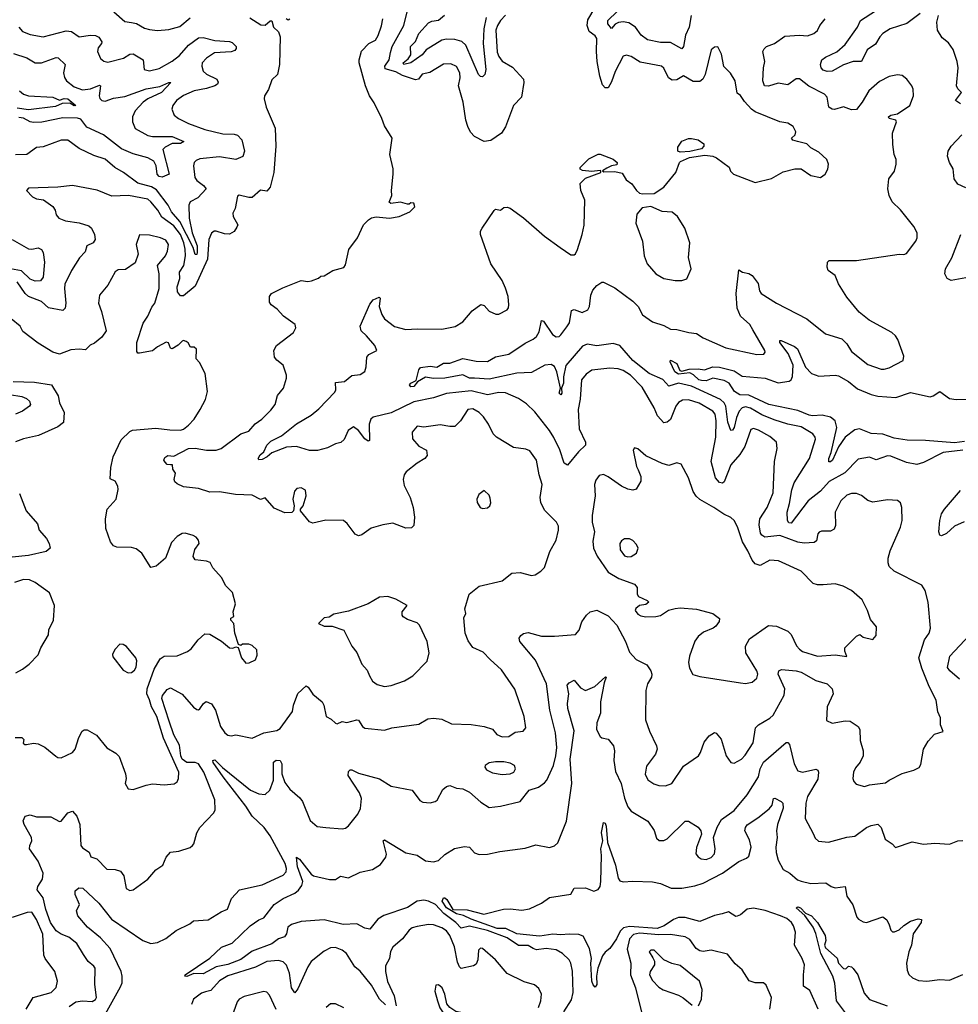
# Model space of a CAD drawing. Extents: x 1493970 to 1595317, y 729910 to 844791.
# Tile 308 of 338: x 1584031 to 1589778, y 801934 to 807960. Entities that reach past the tile are written whole.
import ezdxf

# ---------------------------------------------------------------- set-up
doc = ezdxf.new("R2010")
doc.units = 0

msp = doc.modelspace()

# ---------------------------------------------------------------- linework, layer by layer
at = {"layer": '0CON10XD'}
for points in [[(1584607.3, 808007.3), (1584675, 807949.4), (1584716.2, 807943.8), (1584747.2, 807937.2), (1584795, 807908.8), (1584825, 807900.4), (1584875, 807893.6), (1584945, 807899.6), (1585011.2, 807918.8), (1585075, 807971.2)], [(1587313.2, 803455), (1587319.4, 803505), (1587312.3, 803595), (1587276.7, 803735), (1587256.5, 803895), (1587189.1, 804039.1), (1587093.1, 804155), (1587090, 804175), (1587099.5, 804190.5), (1587115, 804203.8), (1587145, 804209.2), (1587225, 804187.8), (1587305, 804186.9), (1587435, 804198), (1587457, 804223), (1587473.8, 804275), (1587502, 804315), (1587524.2, 804335.8), (1587565, 804345.8), (1587635, 804310.5), (1587688.2, 804255), (1587740.4, 804155), (1587765, 804088.8), (1587805, 804043.1), (1587870.9, 804010.9), (1587896, 803975), (1587902.5, 803955), (1587898.6, 803935), (1587875.5, 803895), (1587865.5, 803855), (1587862.5, 803675), (1587886.9, 803605), (1587930, 803515), (1587933.3, 803495), (1587924.3, 803465), (1587868.1, 803391.9), (1587861.7, 803341.7), (1587876.8, 803306.8), (1587913.5, 803283.5), (1587945, 803272.1), (1587985, 803271.2), (1588024.1, 803285.9), (1588095, 803390.6), (1588186.7, 803455), (1588199.5, 803475), (1588221.1, 803538.9), (1588253, 803577), (1588285, 803596.7), (1588295, 803593.3), (1588325.7, 803555.7), (1588356.9, 803455), (1588384.5, 803414.5), (1588405, 803410), (1588450.8, 803435), (1588472.1, 803457.9), (1588521.5, 803535), (1588536.9, 803625), (1588555.4, 803644.6), (1588625, 803685.5), (1588645, 803703.6), (1588711.2, 803825), (1588716.4, 803865), (1588674.5, 803955), (1588680, 803975), (1588695, 803982.9), (1588785, 803975.5), (1588815, 803967.3), (1588905, 803915.5), (1588975.4, 803895.4), (1589006, 803865), (1589011.4, 803835), (1588975.7, 803755), (1588971.2, 803671.2), (1589005, 803653.8), (1589085, 803669.4), (1589115, 803666.9), (1589164, 803635), (1589175.6, 803615), (1589177.4, 803547.4), (1589194.4, 803485), (1589195.6, 803455), (1589176.9, 803415), (1589148.9, 803381.1), (1589137.1, 803355), (1589132, 803315), (1589137.3, 803297.3), (1589151.7, 803281.7), (1589204.1, 803265.9), (1589233.3, 803276.7), (1589331.7, 803288.3), (1589355, 803306.2), (1589435, 803346.2), (1589505, 803366.2), (1589537.7, 803382.3), (1589548.6, 803401.4), (1589565.8, 803495), (1589592.5, 803545), (1589632.7, 803587.3), (1589686.2, 803603.8), (1589669.4, 803645), (1589668.1, 803688.1), (1589653.2, 803723.2), (1589642.5, 803795), (1589598.8, 803878.8), (1589555, 803991.2), (1589537.1, 804055), (1589570.5, 804165), (1589599.2, 804205), (1589608.6, 804235), (1589593.3, 804395), (1589575.5, 804465.5), (1589555, 804500), (1589384.5, 804584.5), (1589355, 804613.8), (1589347.5, 804635), (1589348.6, 804665), (1589360.7, 804709.3), (1589424.2, 804855), (1589433.9, 804893.9), (1589433.1, 804975), (1589423.2, 805003.2), (1589405, 805018), (1589345, 805020.6), (1589255, 805007.5), (1589225, 805016.5), (1589185, 805047.3), (1589155, 805060), (1589125, 805060), (1589095, 805050.4), (1589058.2, 805015), (1589025, 804946.7), (1589025.6, 804865), (1589017.5, 804842.5), (1588995, 804830), (1588940.3, 804829.7), (1588925.7, 804824.3), (1588917.1, 804812.9), (1588909.6, 804770.4), (1588895, 804759.5), (1588835, 804756.9), (1588795, 804762.4), (1588685, 804804), (1588592.8, 804792.8), (1588575, 804804.4), (1588567.5, 804817.5), (1588558.7, 804868.7), (1588563.1, 804905), (1588608.4, 804975), (1588644, 805065), (1588653.3, 805255), (1588668.1, 805335), (1588664.2, 805375), (1588625, 805409.5), (1588555, 805447.1), (1588525, 805458.9), (1588507.5, 805452.5), (1588471.9, 805348.1), (1588440.4, 805299.6), (1588385.2, 805234.8), (1588345, 805131.9), (1588335, 805122.5), (1588315, 805127.1), (1588291.9, 805155), (1588263.8, 805255), (1588293.5, 805405), (1588294.8, 805505), (1588288.8, 805545), (1588274.8, 805564.8), (1588192, 805612), (1588126.9, 805633.1), (1588089.2, 805630.8), (1588065, 805617.8), (1588049.2, 805595), (1588016.3, 805513.6), (1587995, 805496.5), (1587975, 805493.5), (1587935.3, 805535.3), (1587915.2, 805585.2), (1587841.9, 805711.9), (1587771.5, 805785), (1587725, 805813.1), (1587695, 805822.8), (1587645, 805827.3), (1587535, 805815.6), (1587499.5, 805790.5), (1587471.2, 805755), (1587463.4, 805636.6), (1587449.5, 805575), (1587456.4, 805456.4), (1587495.7, 805375), (1587495.8, 805355), (1587452.5, 805315), (1587385, 805233.3), (1587365, 805246.7), (1587338.3, 805328.3), (1587301.9, 805401.9), (1587275.3, 805445.3), (1587185, 805559.4), (1587135, 805609.4), (1587085, 805642.2), (1587005.3, 805675.3), (1586965, 805677.3), (1586895, 805664.8), (1586795, 805689), (1586645, 805671.8), (1586565, 805646.3), (1586445, 805621.8), (1586305, 805553.5), (1586195, 805527.8), (1586180.6, 805515), (1586170.9, 805485), (1586172.5, 805385), (1586165, 805381.2), (1586145, 805394.2), (1586105.3, 805445.3), (1586075, 805467.5), (1586042.9, 805445), (1586018.7, 805391.3), (1585997, 805373), (1585965, 805364.3), (1585915, 805339.2), (1585855, 805324.3), (1585805, 805324), (1585725, 805348.6), (1585665, 805344.5), (1585575, 805309.7), (1585546.8, 805285), (1585515, 805268.1), (1585495.5, 805265.5), (1585492, 805275), (1585503.3, 805296.7), (1585525.5, 805314.5), (1585544, 805356), (1585569.8, 805380.2), (1585635, 805413), (1585725, 805486.2), (1585815, 805538.8), (1585862, 805578), (1585960.7, 805679.3), (1585966.2, 805695), (1585965, 805739.2), (1586020, 805745), (1586065, 805782.5), (1586115, 805788.6), (1586143.4, 805806.6), (1586152.2, 805835), (1586155.6, 805894.4), (1586169.4, 805910.6), (1586218.8, 805935), (1586205.7, 805965), (1586154.3, 806025), (1586121.1, 806055), (1586116, 806084), (1586175, 806219.2), (1586195, 806245.6), (1586232.5, 806262.5), (1586238.8, 806255), (1586232.5, 806205), (1586249.1, 806155), (1586265, 806129.4), (1586325, 806081.8), (1586395, 806063.1), (1586465, 806068.8), (1586615, 806065.4), (1586698.3, 806081.7), (1586745, 806111.4), (1586801.3, 806178.7), (1586855, 806216.7), (1586875, 806210), (1586906.4, 806176.4), (1586947, 806157), (1586965, 806156.7), (1587015, 806183.3), (1587023.9, 806196.1), (1587026, 806215), (1587021.4, 806265), (1587005, 806316.7), (1586985, 806363.8), (1586916.7, 806466.7), (1586853.3, 806645), (1586852.9, 806665), (1586862, 806685), (1586937, 806793), (1586945, 806800), (1586975, 806793.8), (1586995, 806810), (1587015, 806813.3), (1587035, 806806), (1587116.4, 806746.4), (1587244, 806635), (1587341.2, 806565), (1587405, 806521.2), (1587425, 806520), (1587435, 806527.5), (1587445.7, 806554.3), (1587475.6, 806645), (1587487.4, 806702.6), (1587490.6, 806855), (1587467.5, 806915), (1587463, 806957), (1587495, 806990), (1587590, 807025), (1587590, 807035), (1587585, 807036.2), (1587535, 807031.2), (1587477, 807037), (1587462.5, 807045), (1587462.5, 807055), (1587515, 807107.5), (1587573, 807137), (1587585, 807137.5), (1587665, 807106.2), (1587690, 807085), (1587687.5, 807072.5), (1587653.6, 807066.4), (1587625, 807051.2), (1587600, 807035), (1587608.3, 807028.3), (1587675, 807031.4), (1587720.3, 807020.3), (1587745, 806980), (1587778.8, 806955), (1587806.7, 806915), (1587825, 806898.8), (1587845, 806893.8), (1587915, 806896.2), (1587975, 806934), (1588047.5, 807025), (1588070, 807085), (1588077.9, 807092.1), (1588132.7, 807117.3), (1588225, 807131.1), (1588275, 807125.6), (1588296.7, 807115), (1588375, 807057.5), (1588383.9, 807033.9), (1588402.5, 807015), (1588533.6, 806963.6), (1588635, 806988.8), (1588705, 807028.8), (1588776.4, 807046.4), (1588816.4, 807046.4), (1588875, 807006.7), (1588935, 806993.3), (1588963.3, 807015), (1588978.8, 807045), (1588984, 807075), (1588972, 807105), (1588925, 807148.8), (1588875.9, 807175.9), (1588851.2, 807201.2), (1588793.5, 807213.5), (1588765, 807222.5), (1588757.5, 807235), (1588778.1, 807255), (1588784.1, 807274.1), (1588766.4, 807306.4), (1588735, 807325.7), (1588685, 807334.3), (1588535, 807396.9), (1588512.7, 807412.7), (1588469.5, 807459.5), (1588445, 807496.2), (1588425, 807511.2), (1588412.5, 807585), (1588383, 807633), (1588342.6, 807672.6), (1588328.3, 807748.3), (1588305, 807793.3), (1588285, 807792), (1588264, 807775), (1588227.9, 807625), (1588214.4, 807595), (1588195, 807581.2), (1588155, 807581.5), (1588095, 807615.5), (1588055, 807591.5), (1588025, 807590.4), (1588003.5, 807605), (1587975, 807664), (1587961.2, 807675), (1587830.9, 807700.9), (1587775, 807734.2), (1587746.1, 807743.9), (1587725, 807736.2), (1587676.4, 807643.6), (1587655, 807578.8), (1587635, 807543.3), (1587615, 807543.3), (1587600.5, 807560.5), (1587583.4, 807615), (1587567.5, 807705), (1587562.5, 807765), (1587565.4, 807845), (1587555, 807862.2), (1587518.2, 807888.2), (1587505.8, 807925), (1587510.4, 807959.6), (1587554.4, 808035)], [(1587005, 807986.8), (1586975, 807955.4), (1586956.4, 807925), (1586947.4, 807895), (1586955, 807762), (1586965, 807734.4), (1586985, 807705.6), (1587049.4, 807669.4), (1587116.2, 807595), (1587118.8, 807575), (1587103.3, 807485), (1587055, 807434.2), (1587005, 807303.3), (1586982, 807265), (1586915, 807220.6), (1586875, 807215.4), (1586815.3, 807245.3), (1586792.2, 807272.2), (1586775.3, 807305.3), (1586763.6, 807345), (1586747.3, 807455), (1586716.9, 807555), (1586728.5, 807605), (1586725.3, 807635.3), (1586705, 807672.5), (1586670.3, 807690.3), (1586625, 807687.3), (1586543.3, 807636.7), (1586495, 807626.5), (1586473.3, 807596.7), (1586455, 807591.7), (1586375, 807618), (1586335, 807641.2), (1586269.4, 807659.4), (1586266, 807675), (1586293.1, 807715), (1586300.5, 807759.5), (1586311.6, 807795), (1586383.7, 807925), (1586408.5, 808025)], [(1588142.7, 807985), (1588129.3, 807915), (1588107.1, 807865), (1588094.4, 807795), (1588085, 807781.4), (1588015, 807819.7), (1587955, 807819.7), (1587875, 807837.1), (1587837.1, 807865), (1587800.7, 807915), (1587761.7, 807941.7), (1587725, 807947), (1587696.7, 807943.3), (1587677.2, 807932.8), (1587655, 807907.1), (1587632.4, 807935), (1587632.3, 807955), (1587689, 808011)], [(1589545, 807998.5), (1589462.9, 807937.1), (1589361.5, 807905), (1589315.9, 807875), (1589297.2, 807855), (1589270.6, 807809.4), (1589220.3, 807775), (1589185, 807703.1), (1589135, 807703.9), (1589075, 807683.4), (1589005, 807645.6), (1588975, 807642.9), (1588951.4, 807651.4), (1588938.5, 807665), (1588933.8, 807685), (1588943.1, 807715), (1588965, 807731.1), (1589035, 807763.6), (1589085, 807807.8), (1589160.8, 807915), (1589179.2, 807955), (1589270.8, 808015)], [(1585440.9, 807970.9), (1585507.7, 807927.7), (1585535, 807926.2), (1585565, 807953.8), (1585575, 807952.5), (1585585.8, 807915), (1585615, 807886.7), (1585625.8, 807855), (1585622, 807685), (1585610.5, 807625), (1585575, 807591.2), (1585555, 807533.3), (1585530, 807495), (1585527.5, 807475), (1585540, 807425), (1585595, 807296.7), (1585598.9, 807185), (1585587.4, 807025), (1585565, 806935.6), (1585545, 806910.8), (1585505, 806916), (1585455, 806872.5), (1585435, 806871.2), (1585375.7, 806885.7), (1585365, 806879.2), (1585350, 806805), (1585335.7, 806775), (1585338, 806755), (1585366.7, 806705), (1585360.7, 806689.3), (1585345, 806663.3), (1585315, 806647.5), (1585285, 806648.8), (1585235, 806666), (1585222.5, 806665), (1585205, 806652.5), (1585189.5, 806615), (1585181.7, 806495), (1585105, 806329.6), (1585035, 806270.8), (1585015, 806270.8), (1584997.8, 806295), (1584995.5, 806325), (1585011.1, 806375), (1585010.3, 806415), (1585035.5, 806455), (1585045.7, 806515), (1585044.9, 806555), (1585035.9, 806595), (1585015.8, 806645.8), (1584975, 806699.3), (1584902.3, 806752.3), (1584876.6, 806795), (1584835, 806846), (1584815, 806860.6), (1584697, 806883), (1584595, 806880.5), (1584505, 806916.2), (1584355, 806945.6), (1584264.1, 806935.9), (1584085, 806928.8), (1584073.3, 806915), (1584108.8, 806875), (1584133.2, 806863.2), (1584176.9, 806856.9), (1584235, 806816), (1584249.2, 806795), (1584254, 806765), (1584271.2, 806745), (1584311.4, 806728.6), (1584395, 806717.5), (1584455, 806698), (1584470, 806685), (1584490, 806645), (1584494, 806615), (1584481.2, 806595), (1584442.5, 806575), (1584431.4, 806538.6), (1584397.7, 806502.3), (1584348.1, 806425), (1584308, 806342), (1584305.3, 806315), (1584314.6, 806225.4), (1584310, 806195), (1584295, 806181.1), (1584207.3, 806197.3), (1584165, 806236.2), (1584085, 806266.5), (1584065, 806284.6), (1584015.9, 806355.9)], [(1584954.1, 805235.9), (1584935, 805238), (1584921.7, 805251.7), (1584914.2, 805265), (1584919.1, 805280.9), (1584938.3, 805291.7), (1584975, 805289.5), (1585065, 805335.7), (1585105, 805337.5), (1585175, 805324.6), (1585235, 805326.2), (1585265, 805335.6), (1585385, 805426.2), (1585435, 805442.5), (1585472.8, 805487.2), (1585513.8, 805515), (1585569.7, 805570.3), (1585595.8, 805605), (1585609.7, 805660.3), (1585645.6, 805704.4), (1585664, 805765), (1585664.2, 805785), (1585644, 805845), (1585605.6, 805875.6), (1585592, 805895), (1585587.5, 805935), (1585603.1, 805966.9), (1585707.5, 806045), (1585722.5, 806075), (1585717.5, 806095), (1585645.5, 806145.5), (1585608, 806188), (1585570, 806215), (1585561.2, 806231.2), (1585561.4, 806265), (1585573.3, 806285), (1585641.4, 806318.6), (1585753.9, 806363.9), (1585795, 806358), (1585817.3, 806362.7), (1585861.7, 806378.3), (1585875, 806390), (1585895, 806392.5), (1585947.5, 806425), (1586015, 806443.8), (1586025, 806460), (1586046.4, 806553.6), (1586098.8, 806625), (1586136.7, 806705), (1586166, 806735), (1586185, 806748.1), (1586214, 806754), (1586295, 806746.2), (1586355, 806756.2), (1586420, 806785), (1586450, 806815), (1586445, 806837.5), (1586425, 806840), (1586415, 806830), (1586405, 806830), (1586362.7, 806842.7), (1586304.2, 806834.2), (1586293.6, 806843.6), (1586310, 806885), (1586307.1, 806915), (1586317.5, 807015), (1586317.3, 807047.3), (1586297.5, 807135), (1586312.5, 807235), (1586265, 807310), (1586249.2, 807355), (1586201.1, 807451.1), (1586173.7, 807493.7), (1586147.9, 807555), (1586108.8, 807695), (1586109.1, 807715), (1586123.6, 807766.4), (1586168.8, 807815), (1586209.2, 807835), (1586226, 807864), (1586247, 807923), (1586254.5, 807965)], [(1585685, 807962.5), (1585675, 807957.5), (1585662.5, 807965)], [(1586886.5, 807973.5), (1586873.8, 807905), (1586869, 807815), (1586884.6, 807655), (1586879.1, 807625), (1586865, 807610.6), (1586851.8, 807611.8), (1586840.4, 807625), (1586763.6, 807805), (1586737.5, 807827.5), (1586695, 807839.2), (1586645, 807841.4), (1586615, 807834.7), (1586520, 807775), (1586495.2, 807744.8), (1586425, 807696), (1586383.6, 807685), (1586379.1, 807695), (1586409, 807721), (1586425, 807745.7), (1586424.3, 807795.7), (1586453.7, 807826.3), (1586475.6, 807875), (1586535, 807940), (1586555, 807950.9), (1586595, 807956.8), (1586631.8, 807988.2)], [(1589805, 805325.2), (1589685, 805311.1), (1589565, 805250.4), (1589525, 805237.5), (1589460.8, 805250.8), (1589365, 805289.5), (1589345, 805290), (1589275.5, 805265.5), (1589235, 805282.5), (1589165, 805270), (1589083.2, 805186.8), (1588986.4, 805133.6), (1588935, 805074.6), (1588859.2, 805015), (1588755, 804878.9), (1588741, 804881), (1588731.6, 804895), (1588730.3, 804945), (1588745, 804998), (1588758.3, 805081.7), (1588772.7, 805125), (1588867.8, 805275), (1588902.8, 805392.8), (1588901.8, 805405), (1588886.4, 805425), (1588815, 805467.7), (1588735, 805484.8), (1588651.3, 805511.3), (1588575, 805541.6), (1588505, 805582.8), (1588475, 805590.7), (1588455, 805584.7), (1588437, 805563), (1588419.8, 805525), (1588405, 805464.2), (1588395, 805448), (1588385, 805446), (1588367.5, 805497.5), (1588354.8, 805595), (1588345.4, 805615.3), (1588322.9, 805635), (1588145, 805717.7), (1588065, 805734.4), (1588005, 805717.3), (1587968.5, 805758.5), (1587885, 805793.8), (1587785, 805874.2), (1587705.3, 805965), (1587665, 805979), (1587565, 805964.5), (1587505, 805973.8), (1587477.9, 805962.1), (1587375.9, 805844.1), (1587360.6, 805775), (1587360, 805735), (1587347.5, 805705), (1587350.7, 805675), (1587345, 805663.8), (1587334.4, 805675), (1587342.5, 805705), (1587319, 805805), (1587305, 805837.7), (1587285, 805850.5), (1587245.7, 805845), (1587165, 805801.2), (1587075, 805796.9), (1586905, 805760), (1586816.4, 805766.4), (1586785, 805765.4), (1586745, 805787.2), (1586635, 805766.8), (1586564.2, 805764.2), (1586515, 805771.5), (1586466.5, 805743.5), (1586445, 805715.8), (1586425, 805712.5), (1586417.1, 805725), (1586425, 805736.2), (1586458, 805752), (1586474, 805816), (1586485, 805831.4), (1586545, 805839.1), (1586585, 805832.9), (1586625, 805857.5), (1586665, 805857.3), (1586745, 805886.1), (1586825, 805869.6), (1586895, 805867.3), (1586945, 805895.6), (1587025, 805913.5), (1587125, 805979.2), (1587175, 806004), (1587195, 806022), (1587210.9, 806049.1), (1587225, 806118.8), (1587237.5, 806115), (1587294.1, 806034.1), (1587315, 806019.5), (1587335, 806021.5), (1587345, 806030.5), (1587380.6, 806079.4), (1587396.6, 806105), (1587410, 806180), (1587425, 806185.7), (1587475, 806168.8), (1587510, 806185), (1587519.2, 806205), (1587527.8, 806275), (1587540, 806305), (1587565, 806333.5), (1587595, 806353.8), (1587605, 806354), (1587675, 806319.2), (1587785, 806237.1), (1587816.9, 806205), (1587845, 806154.4), (1587905, 806110.8), (1587975, 806088.9), (1588015, 806066.7), (1588055, 806064.5), (1588127.5, 806045), (1588175, 806039.6), (1588215, 806012.9), (1588355, 805951.5), (1588545, 805911.1), (1588587.3, 805912.7), (1588595.6, 805924.4), (1588592.9, 805935), (1588520.9, 806060.9), (1588500.8, 806095), (1588445.2, 806145.2), (1588423.1, 806195), (1588417.6, 806285), (1588435, 806430), (1588457.5, 806415), (1588495, 806405.7), (1588515, 806394.2), (1588551.9, 806345), (1588561.1, 806301.1), (1588571.2, 806285), (1588663.8, 806225), (1588849.7, 806129.7), (1588965, 806037.1), (1589065, 806006.2), (1589095.8, 805975.8), (1589125, 805928.8), (1589225, 805850), (1589305, 805822), (1589325, 805822), (1589355, 805828.8), (1589440, 805875), (1589445, 805900), (1589407.5, 806002.5), (1589393.3, 806025), (1589370, 806045), (1589231.2, 806121.2), (1589170.2, 806170.2), (1589095, 806262), (1589045, 806343.3), (1589024.3, 806394.3), (1588981.2, 806425), (1588974, 806445), (1588977.5, 806475), (1588987, 806487), (1589155, 806486.2), (1589415, 806524), (1589445, 806522), (1589460, 806530), (1589518.8, 806605), (1589526.2, 806625), (1589526.2, 806655), (1589506.2, 806695), (1589425, 806796), (1589373.3, 806845), (1589353.8, 806885), (1589346.2, 806925), (1589353.3, 806985), (1589387.7, 807032.3), (1589398, 807075), (1589397.5, 807105), (1589385.7, 807135), (1589376.2, 807196.2), (1589375.5, 807264.5), (1589399.2, 807335), (1589395, 807345.6), (1589354.7, 807354.7), (1589351.5, 807365), (1589365, 807376.2), (1589405, 807384.1), (1589481.9, 807435), (1589503.1, 807495), (1589501.4, 807535), (1589494.4, 807554.4), (1589462, 807595), (1589435, 807618), (1589405, 807622.5), (1589355, 807612.9), (1589295, 807581.4), (1589230.6, 807525), (1589190, 807455), (1589155, 807410.8), (1589125, 807408.6), (1589075, 807426.2), (1589019.7, 807409.7), (1589005, 807411.4), (1588984.6, 807424.6), (1588974.7, 807485), (1588959.2, 807505), (1588863.2, 807553.2), (1588805, 807598.1), (1588785, 807598.6), (1588735, 807561.8), (1588675, 807572), (1588615, 807554.1), (1588592, 807555), (1588582, 807585), (1588585.3, 807665), (1588594, 807705), (1588581.2, 807765), (1588588.4, 807781.6), (1588604.3, 807795), (1588652.5, 807815), (1588715, 807860), (1588805, 807865.7), (1588855, 807861.9), (1588893.8, 807875), (1588916.2, 807893.8), (1588930, 807925), (1588962.5, 807965)], [(1589792, 807445), (1589760.8, 807465), (1589796.7, 807515), (1589775, 807536.2), (1589767.1, 807555), (1589776.4, 807665), (1589771.8, 807705), (1589747, 807777), (1589718.1, 807818.1), (1589678.5, 807848.5), (1589651.4, 807895), (1589645.6, 807945), (1589657.5, 807985)], [(1584025.5, 807915), (1584048.3, 807888.3), (1584095, 807869.3), (1584175, 807855.9), (1584315, 807892.6), (1584347.8, 807887.7), (1584395, 807854.6), (1584465, 807865.4), (1584495, 807862.9), (1584515, 807852.5), (1584534.4, 807825), (1584533.1, 807815), (1584512.4, 807787.6), (1584507.8, 807765), (1584525, 807722), (1584546.7, 807706.7), (1584570.7, 807700.7), (1584666.3, 807723.6), (1584705, 807748.1), (1584725, 807750.6), (1584787.1, 807715), (1584794.3, 807655), (1584825, 807646.7), (1584885, 807660.4), (1584965, 807706.2), (1585009.9, 807740.1), (1585065, 807804.1), (1585125, 807848.9), (1585155, 807850), (1585225, 807832.9), (1585315, 807827.5), (1585331.4, 807821.4), (1585356, 807795), (1585357.3, 807782.7), (1585348.8, 807771.2), (1585325.7, 807764.3), (1585223.2, 807756.8), (1585174.7, 807725), (1585148.9, 807695), (1585146, 807675), (1585155.4, 807645), (1585175, 807627.5), (1585238.6, 807595), (1585246.8, 807576.8), (1585241.4, 807565), (1585225.8, 807554.2), (1585175, 807538.4), (1585100, 807525), (1585035, 807496.7), (1584991.4, 807465), (1584969.4, 807435), (1584962.7, 807412.7), (1584978, 807375), (1585004, 807355), (1585065, 807325.5), (1585165, 807288.8), (1585275, 807261.1), (1585345, 807258.5), (1585365, 807252.5), (1585390.5, 807225), (1585406.7, 807155), (1585396.4, 807123.6), (1585355, 807104.7), (1585255, 807119.7), (1585135, 807107.5), (1585111.1, 807098.9), (1585098.6, 807085), (1585094.4, 807065), (1585103.1, 806995), (1585115.5, 806975), (1585156.7, 806945), (1585173.1, 806925), (1585121, 806869), (1585075, 806844.4), (1585065.9, 806824.1), (1585069, 806745), (1585087.8, 806655), (1585117.4, 806575), (1585118.6, 806535), (1585115, 806522.7), (1585105, 806522.9), (1585093.2, 806565), (1585010.9, 806725), (1584961.2, 806785), (1584941.2, 806825), (1584869.6, 806919.6), (1584837.4, 806937.4), (1584755, 806960.4), (1584666.2, 807025), (1584613.1, 807055), (1584555, 807105.4), (1584485, 807128.2), (1584395, 807172.5), (1584325, 807223.3), (1584285, 807223.3), (1584175, 807181.9), (1584135, 807177.5), (1584075, 807134.6), (1584006.3, 807133.7)], [(1583993, 807753), (1584075.8, 807725.7), (1584125, 807696.9), (1584165, 807695.5), (1584255, 807727.7), (1584266.6, 807726.6), (1584310, 807685), (1584298.5, 807635), (1584305.3, 807605.3), (1584318.1, 807585), (1584365, 807549.6), (1584415, 807530.6), (1584465, 807536.6), (1584519.4, 807559.4), (1584525.6, 807555), (1584517.5, 807495), (1584522, 807478), (1584535, 807464.6), (1584555, 807462.2), (1584605, 807479.4), (1584675, 807488.9), (1584805, 807536.5), (1584888.8, 807551.2), (1584943.8, 807575), (1584957.5, 807575), (1584900.4, 807515), (1584815, 807475.6), (1584787.1, 807455), (1584738.5, 807401.5), (1584721.5, 807365), (1584722.9, 807335), (1584739.1, 807295), (1584815, 807250.6), (1584845, 807244.3), (1584965, 807244.2), (1585036.2, 807215), (1585015, 807202.9), (1584965, 807202.7), (1584921, 807179), (1584908.5, 807165), (1584945.4, 807014.6), (1584904.4, 806995.6), (1584885, 807000.9), (1584873.7, 807015), (1584867.8, 807065), (1584853.4, 807093.4), (1584815, 807114.2), (1584725, 807139.1), (1584655, 807169.7), (1584545.3, 807255.3), (1584443, 807303), (1584405, 807350.4), (1584385, 807358.2), (1584295, 807359.8), (1584166.3, 807333.7), (1584115, 807331.4), (1584095, 807335.7), (1584055, 807357.3), (1584025, 807361.7)], [(1584030, 807525), (1584055, 807503.8), (1584085.4, 807494.6), (1584233.3, 807485), (1584275, 807467.8), (1584302.8, 807477.2), (1584325, 807475.5), (1584375.7, 807435), (1584365, 807433.8), (1584338.2, 807448.2), (1584292.2, 807447.8), (1584251.3, 807428.7), (1584085, 807407.9), (1584015, 807418.9)], [(1588075, 807150), (1588061.2, 807155), (1588061.2, 807178.8), (1588085, 807216.7), (1588125, 807233.3), (1588145, 807233.8), (1588185, 807223.8), (1588220.7, 807200.7), (1588220, 807185), (1588205, 807170), (1588135, 807154.3), (1588075, 807150)], [(1589825, 806930), (1589775, 806953.3), (1589753.3, 806985), (1589746.4, 807046.4), (1589723.8, 807085), (1589711.2, 807125), (1589716.7, 807155), (1589733.3, 807185), (1589800, 807255)], [(1588085, 806364), (1588116, 806374), (1588143.3, 806435), (1588126, 806505), (1588134.2, 806595), (1588104.3, 806685), (1588058.8, 806755), (1588025, 806781.2), (1587965, 806786.7), (1587895, 806816.2), (1587841.7, 806808.3), (1587810, 806770), (1587803.8, 806715), (1587844, 806605), (1587854, 806515), (1587872.5, 806465), (1587925.5, 806405.5), (1587975, 806375.8), (1588044.2, 806364.2), (1588085, 806364)], [(1583985.8, 806615), (1584085, 806557.5), (1584105, 806555.5), (1584143.4, 806563.4), (1584165, 806554), (1584174.6, 806534.6), (1584183.2, 806475), (1584175.4, 806384.6), (1584158.6, 806361.4), (1584125, 806359.1), (1584095, 806371.6), (1584042.6, 806422.6), (1583838.7, 806458.7)], [(1584003, 803567), (1584045, 803567.5), (1584057.5, 803555), (1584053, 803533), (1584063, 803523), (1584073, 803523), (1584115, 803532.5), (1584145, 803527.5), (1584185, 803507.5), (1584251.7, 803451.7), (1584265, 803444), (1584285, 803442.9), (1584355.5, 803474.5), (1584370, 803495), (1584393.4, 803566.6), (1584414, 803605), (1584425, 803613.3), (1584445, 803613.3), (1584502, 803582), (1584565, 803502.5), (1584620, 803470), (1584640.9, 803450.9), (1584680, 803345), (1584683.8, 803315), (1584676.2, 803285), (1584695, 803252.5), (1584725, 803247.5), (1584805, 803275.8), (1584845, 803282.9), (1584915, 803276.7), (1584976.4, 803283.6), (1584994.6, 803295.4), (1585004.5, 803315), (1585004.7, 803355), (1584912.4, 803562.4), (1584870.6, 803695), (1584837.4, 803755), (1584826.4, 803796.4), (1584810.4, 803835), (1584811.7, 803865), (1584855, 803985.5), (1584891.5, 804048.5), (1584915, 804064.6), (1584995, 804066.8), (1585057.9, 804092.1), (1585080.1, 804109.9), (1585123.8, 804165), (1585165, 804201.2), (1585195, 804200), (1585266.1, 804156.1), (1585315, 804116), (1585336.1, 804113.9), (1585355, 804122.5), (1585368.3, 804118.3), (1585390, 804055), (1585415, 804022.5), (1585437, 804023), (1585475, 804042.5), (1585485, 804070), (1585482.5, 804102.5), (1585455, 804130), (1585435, 804137.5), (1585395, 804137.5), (1585385, 804130), (1585370, 804135), (1585348.8, 804205), (1585342.5, 804265), (1585323.3, 804285), (1585323.9, 804296.1), (1585341.7, 804308.3), (1585338.8, 804335), (1585352.5, 804385), (1585333.3, 804455), (1585294.2, 804494.2), (1585266.2, 804545), (1585214.2, 804604.2), (1585197, 804637), (1585175, 804646.9), (1585105, 804653.8), (1585094.3, 804675), (1585103.3, 804716.7), (1585130.6, 804755), (1585125.7, 804775), (1585112.1, 804792.1), (1585092.8, 804802.8), (1585045, 804818), (1585025, 804816.2), (1584995, 804796.2), (1584960.2, 804759.8), (1584923.3, 804665), (1584867.5, 804615), (1584835, 804606.7), (1584780, 804695), (1584745, 804722), (1584715, 804730), (1584625, 804731.2), (1584605, 804740), (1584587.5, 804765), (1584558.8, 804845), (1584557.1, 804905), (1584566.8, 804963.2), (1584622, 805025), (1584633.8, 805085), (1584631.2, 805105), (1584616.7, 805135), (1584585, 805150), (1584588.3, 805218.3), (1584604.5, 805285.5), (1584652.3, 805387.7), (1584705, 805440), (1584721.4, 805448.6), (1584865, 805460.9), (1584950.9, 805449.1), (1585015, 805448.5), (1585035, 805454.5), (1585065, 805478), (1585098.9, 805515), (1585136.9, 805575), (1585168.1, 805635), (1585180.8, 805685), (1585167.1, 805795), (1585132.3, 805862.3), (1585111.2, 805885), (1585113.3, 805943.3), (1585100, 805955), (1585076.4, 805956.4), (1585061.7, 805981.7), (1585049.7, 805989.7), (1585035, 805995.7), (1585025, 805992), (1585002.2, 805967.8), (1584965, 805946.2), (1584955, 805950), (1584942.5, 805982.5), (1584927.1, 805987.1), (1584875, 805958.1), (1584845, 805933.5), (1584765, 805919.2), (1584755, 805920), (1584748.8, 805928.8), (1584748.5, 805985), (1584786.6, 806103.4), (1584816.2, 806145), (1584839.5, 806200.5), (1584857.9, 806225), (1584884.4, 806315), (1584885.4, 806405.4), (1584875.8, 806455), (1584924.2, 806515), (1584936.9, 806543.1), (1584941.5, 806585), (1584925, 806610), (1584893.8, 806625), (1584825, 806641.1), (1584765, 806642.5), (1584744, 806585), (1584755.6, 806525), (1584738.9, 806471.1), (1584678.1, 806431.9), (1584635, 806428.2), (1584615, 806417.1), (1584570, 806335), (1584520.6, 806275), (1584514.3, 806225), (1584532.5, 806175), (1584561.4, 806055), (1584535, 806017.5), (1584489.7, 805980.3), (1584461.7, 805968.3), (1584435, 805940), (1584395, 805944.3), (1584345, 805940), (1584275, 805912.9), (1584234.5, 805924.5), (1584145, 805979.2), (1584051.1, 806051.1), (1584034.3, 806085), (1583979.6, 806129.6)], [(1589825, 806379.6), (1589734.6, 806364.6), (1589708.8, 806375), (1589695.8, 806405), (1589699.4, 806435), (1589738.1, 806501.9), (1589793.9, 806645)], [(1589815, 805377.9), (1589755, 805369.8), (1589576.1, 805383.9), (1589465.7, 805385.7), (1589385, 805399.4), (1589315, 805422.6), (1589245, 805427.8), (1589173.4, 805456.6), (1589145, 805450), (1589085.3, 805405), (1589044.7, 805345), (1589006.7, 805265), (1588995, 805254.5), (1588984.5, 805254.5), (1588984.7, 805275), (1588999.5, 805310.5), (1589034.6, 805465), (1589025, 805504), (1588995, 805527.5), (1588945, 805540), (1588885, 805535.6), (1588865, 805540), (1588795, 805568.2), (1588618.8, 805605), (1588495, 805661), (1588440.5, 805665), (1588407.1, 805685), (1588375.7, 805735), (1588345, 805751.9), (1588275.6, 805765.6), (1588235, 805750), (1588205, 805751.2), (1588190, 805755), (1588157.2, 805787.2), (1588135, 805798.5), (1588065, 805790.7), (1588042.8, 805805), (1588013.3, 805865), (1588015, 805875.8), (1588054.3, 805855), (1588073.8, 805813.8), (1588085, 805809.4), (1588129.1, 805820.9), (1588185, 805823.1), (1588223.6, 805816.4), (1588275, 805834.4), (1588315, 805833.6), (1588405, 805810.4), (1588455, 805778.2), (1588595, 805765.8), (1588675, 805738.2), (1588742.3, 805747.7), (1588755, 805755.8), (1588763.4, 805776.6), (1588766.3, 805845), (1588736.8, 805916.8), (1588684.4, 805985), (1588684.2, 805995.8), (1588693, 805997), (1588775, 805959.2), (1588793.5, 805945), (1588842.7, 805832.7), (1588880, 805795), (1588925, 805779.2), (1589025, 805784.1), (1589045, 805779.7), (1589105.6, 805745.6), (1589159.9, 805699.9), (1589245, 805665.3), (1589285, 805656.5)], [(1583992, 805745), (1584121.5, 805741.5), (1584225.7, 805725.7), (1584267.7, 805657.7), (1584274, 805615), (1584304.2, 805555), (1584298.8, 805495), (1584265, 805468.6), (1584145.6, 805414.4), (1584055, 805395.5), (1584005, 805377.1)], [(1583815, 805690), (1584045, 805652.8), (1584072.5, 805642.5), (1584092.2, 805625), (1584096.9, 805605), (1584090.6, 805595), (1584048.9, 805565), (1584005, 805546.6)], [(1589285, 805656.5), (1589395, 805647.8), (1589485, 805678.5), (1589605, 805652.5), (1589625, 805658.1), (1589665, 805684.2), (1589725, 805641.5), (1589765, 805635.6), (1589835, 805637.8)], [(1584335, 801919.6), (1584375, 801948.7), (1584415, 801955.4), (1584475, 801951.5), (1584495, 801962.9), (1584501.4, 801975), (1584491.4, 802055), (1584492.5, 802155), (1584485, 802168), (1584450, 802195), (1584421.7, 802238.3), (1584381.1, 802305), (1584331.1, 802345), (1584285, 802362.8), (1584255, 802382.9), (1584220.6, 802435), (1584191, 802515), (1584174.7, 802585), (1584138.5, 802635), (1584142.7, 802655), (1584170.5, 802699.5), (1584175, 802736.2), (1584145, 802809.2), (1584092, 802885), (1584092.5, 802905), (1584105.6, 802935), (1584104.4, 802955), (1584058.9, 803035), (1584052.4, 803057.6), (1584065.6, 803085), (1584095, 803092.9), (1584135, 803080.7), (1584221.6, 803081.6), (1584275, 803052.5), (1584285, 803054.2), (1584325, 803106.2), (1584355, 803116.7), (1584382, 803085), (1584399.4, 803035), (1584405.7, 802905), (1584415, 802890.8), (1584456.7, 802865), (1584467, 802837), (1584504.1, 802824.1), (1584565, 802760.8), (1584615, 802758.8), (1584648.8, 802748.8), (1584669.5, 802719.5), (1584683.4, 802643.4), (1584705, 802630.6), (1584725, 802634.4), (1584815, 802698.8), (1584865, 802756), (1584906.7, 802785), (1584928, 802835), (1584955, 802864), (1585005, 802871.4), (1585075, 802894.2), (1585090, 802905), (1585098, 802915), (1585116.1, 802983.9), (1585134.2, 803015.8), (1585220.8, 803105), (1585227.5, 803125), (1585225.8, 803185), (1585158.9, 803355), (1585125, 803405.3), (1585105, 803412.9), (1585055, 803414.2), (1585026.6, 803435), (1585018, 803455), (1585009.9, 803519.9), (1584975, 803582.9), (1584946.3, 803666.3), (1584901.4, 803805), (1584905.9, 803824.1), (1584935, 803861.2), (1584955, 803871.2), (1585025, 803832.5), (1585095, 803753.1), (1585115, 803738.6), (1585125, 803736), (1585135, 803742), (1585156, 803775), (1585172.9, 803787.1), (1585205, 803772.5), (1585230, 803735), (1585260, 803635), (1585287.5, 803595), (1585305, 803580), (1585325, 803576.9), (1585355, 803583.3), (1585455, 803563.3), (1585525, 803594.5), (1585605, 803610), (1585625, 803621.2), (1585700.6, 803725), (1585707.8, 803765), (1585733.6, 803836.4), (1585785, 803882), (1585797.5, 803875), (1585825, 803832.5), (1585883.8, 803785), (1585893.3, 803765), (1585907.5, 803695), (1585938.8, 803678.8), (1585964, 803654), (1585975, 803651.2), (1586005, 803664), (1586035, 803659.2), (1586095, 803674.2), (1586105, 803672.5), (1586129.1, 803635), (1586145, 803624.7), (1586265, 803611.9), (1586310, 803625), (1586475, 803647.5), (1586529.7, 803680.3), (1586564.2, 803685.8), (1586615, 803678.6), (1586675, 803650), (1586794.5, 803645.5), (1586875, 803634.4), (1586925, 803617.5), (1586953.3, 803585), (1586985, 803571.4), (1587025, 803571.9), (1587065, 803598.6), (1587114.3, 803605.7), (1587130, 803625), (1587120, 803695), (1587062.4, 803862.4), (1586981.1, 803981.1), (1586911.2, 804045), (1586869.7, 804089.7), (1586805, 804117.5), (1586777.6, 804157.6), (1586759.2, 804205), (1586750.5, 804299.5), (1586763.3, 804325), (1586756.2, 804355), (1586784, 804445), (1586845, 804493.8), (1586985, 804526.2), (1587045, 804572), (1587095.9, 804575.9), (1587165, 804558.8), (1587187.7, 804562.3), (1587222.5, 804585), (1587245, 804607.5), (1587277.5, 804705), (1587315.5, 804774.5), (1587330.8, 804835), (1587329.7, 804859.7), (1587318, 804885), (1587245, 804958), (1587222.7, 805005), (1587217.3, 805035), (1587230, 805115), (1587211.5, 805175), (1587195.5, 805265), (1587155, 805320.8), (1587129.2, 805330.8), (1587055, 805341.4), (1586950, 805405), (1586930, 805425), (1586901.4, 805485), (1586870.2, 805530.2), (1586845, 805555.8), (1586805, 805577.5), (1586775, 805573.3), (1586729.2, 805505), (1586695, 805470.8), (1586665, 805469.4), (1586605, 805480), (1586505, 805465.6), (1586465, 805472.9), (1586434.4, 805435), (1586435.5, 805395.5), (1586475, 805348.8), (1586522.5, 805325), (1586526.4, 805293.6), (1586512.5, 805275), (1586464.4, 805245.6), (1586397.9, 805192.1), (1586385.7, 805174.3), (1586380, 805145), (1586385, 805110), (1586421.9, 805035), (1586440.6, 804975), (1586448.1, 804915), (1586444, 804865), (1586430.8, 804849.2), (1586395, 804847.1), (1586315, 804878), (1586255, 804869.2), (1586182.9, 804847.1), (1586125, 804808), (1586105, 804802), (1586085, 804811.2), (1586036.4, 804876.4), (1586014.2, 804894.2), (1585905, 804896.9), (1585825, 804878.8), (1585806.4, 804886.4), (1585750, 804955), (1585750, 804965), (1585766, 804984), (1585786, 805045), (1585781.2, 805081.2), (1585755, 805094), (1585728.8, 805091.2), (1585714.2, 805075), (1585704.2, 805025), (1585712.5, 804985), (1585707, 804953), (1585696.4, 804943.6), (1585655, 804942), (1585589.7, 804969.7), (1585535, 805033.3), (1585505, 805023.1), (1585455, 805050), (1585353.2, 805053.2), (1585255, 805070.9), (1585195, 805067.5), (1585125, 805091.5), (1585035, 805100.8), (1584995, 805118.8), (1584981.7, 805131.7), (1584978, 805145), (1584985.6, 805185), (1584968.3, 805208.3), (1584966.2, 805236.2), (1584954.1, 805235.9)], [(1588475, 803898.1), (1588515, 803904.4), (1588545, 803930.8), (1588550.8, 803955), (1588544.6, 803975), (1588476.7, 804085), (1588475.5, 804125), (1588499.2, 804170.8), (1588615, 804251.8), (1588665, 804248.8), (1588735, 804217.3), (1588755, 804197.1), (1588787.7, 804127.7), (1588805, 804106.5), (1588825, 804094), (1588915, 804063.8), (1589025, 804073.3), (1589095, 804063.3), (1589084, 804095), (1589084, 804115), (1589155, 804186.7), (1589175, 804197.5), (1589195, 804180), (1589255, 804167.5), (1589275, 804190), (1589276.2, 804245), (1589239.3, 804289.3), (1589222.9, 804345), (1589189.1, 804409.1), (1589125, 804465.6), (1589073.7, 804493.7), (1589025, 804506.7), (1588950.9, 804500.9), (1588915, 804500.8), (1588889.7, 804509.7), (1588815, 804585.7), (1588677.3, 804647.3), (1588625, 804651.5), (1588565, 804619.6), (1588535, 804629.1), (1588515, 804651.9), (1588490.1, 804710.1), (1588457.1, 804765), (1588426.1, 804856.1), (1588405.6, 804895.6), (1588384.2, 804914.2), (1588342.7, 804932.7), (1588282, 804975), (1588195, 805022.5), (1588172.8, 805042.8), (1588155, 805073.3), (1588126.9, 805155), (1588080.5, 805240.5), (1588055, 805248), (1588005, 805231.4), (1587965, 805242.9), (1587865, 805290), (1587815, 805332.5), (1587795, 805340), (1587787.5, 805325), (1587808, 805225), (1587817.5, 805205), (1587834.3, 805165), (1587834.3, 805135), (1587805, 805087.5), (1587785, 805080), (1587755, 805085.8), (1587715, 805104.4), (1587635, 805162.2), (1587605, 805176.7), (1587578.9, 805171.1), (1587558.7, 805141.3), (1587550, 805115), (1587554.6, 805045), (1587535.5, 804925), (1587535.5, 804885), (1587549.6, 804825), (1587540.8, 804769.2), (1587545.3, 804725.3), (1587567.1, 804677.1), (1587635, 804579.5), (1587699.5, 804539.5), (1587795, 804505.6), (1587811.5, 804485), (1587812.7, 804445), (1587819.2, 804429.2), (1587873.3, 804405), (1587883.3, 804395), (1587865, 804381.2), (1587825, 804373.8), (1587803.6, 804356.4), (1587800.4, 804345), (1587815, 804321.1), (1587835, 804310.5), (1587865, 804305.6), (1587925, 804306.9), (1587955, 804312.5), (1588003.4, 804346.6), (1588045, 804355.5), (1588075, 804360.4), (1588175, 804352.1), (1588276, 804325), (1588315.7, 804295), (1588314.2, 804275.8), (1588292.7, 804247.3), (1588276.7, 804235), (1588218.3, 804211.7), (1588185, 804185.6), (1588165, 804155.8), (1588132.1, 804065), (1588125.5, 804025.5), (1588131.7, 803991.7), (1588153.1, 803953.1), (1588195, 803939.4), (1588445, 803900.9), (1588475, 803898.1)], [(1584030.7, 805060.7), (1584070, 804955), (1584141.2, 804875), (1584150, 804835), (1584194.5, 804784.5), (1584212.5, 804755), (1584218, 804725), (1584194.2, 804705.8), (1584085, 804680.5), (1583985, 804669.6)], [(1586865, 804967.5), (1586895, 804972.5), (1586910, 804985), (1586916.4, 805003.6), (1586911.7, 805031.7), (1586905, 805050), (1586875, 805077.5), (1586842.5, 805055), (1586830, 805025), (1586831.2, 805005), (1586850, 804975), (1586865, 804967.5)], [(1589814, 804886), (1589755, 804860), (1589705, 804815.8), (1589675, 804802), (1589664.2, 804804.2), (1589658, 804825), (1589664.2, 804895.8), (1589675.4, 804935), (1589693.6, 804965), (1589792, 805078)], [(1587755, 804671.5), (1587775, 804673.5), (1587807.5, 804695), (1587818, 804725), (1587807.6, 804747.6), (1587785, 804772), (1587765, 804782), (1587735, 804782), (1587715, 804770), (1587705.7, 804755), (1587707.8, 804715), (1587735, 804678.1), (1587755, 804671.5)], [(1584007, 803963), (1584049.2, 803985), (1584089.2, 804015), (1584145, 804072.5), (1584160, 804115), (1584207.2, 804195), (1584210.6, 804225), (1584237.8, 804285), (1584244.7, 804374.7), (1584213.1, 804453.1), (1584125.8, 804515.8), (1584091.1, 804531.1), (1584055, 804533.8), (1584000, 804515)], [(1586265, 803879.2), (1586305, 803884.5), (1586387.4, 803912.6), (1586438, 803945), (1586525, 804033.8), (1586538.1, 804085), (1586525.6, 804155), (1586478.6, 804255), (1586465, 804268.2), (1586405, 804288.8), (1586379.2, 804305), (1586372, 804315), (1586372, 804335), (1586403.3, 804375), (1586333.9, 804413.9), (1586285, 804430), (1586235, 804426.2), (1586165.5, 804384.5), (1586045, 804340), (1585955, 804321.2), (1585925, 804303.3), (1585895, 804300), (1585860, 804265), (1585895, 804248.8), (1585945, 804248), (1586015, 804223.8), (1586065, 804126), (1586095, 804087.5), (1586126.4, 804015), (1586158, 803978), (1586173.5, 803945), (1586191.2, 803911.2), (1586220.1, 803890.1), (1586265, 803879.2)], [(1589785, 803923.4), (1589726.4, 803975), (1589712.3, 803995), (1589725.5, 804065), (1589846.3, 804193.6)], [(1584695, 803962.5), (1584715, 803964.4), (1584735, 803978), (1584743.6, 803996.4), (1584747.5, 804035), (1584743.1, 804055), (1584685, 804124.4), (1584665, 804136.5), (1584645, 804137.9), (1584614.6, 804105), (1584600, 804075), (1584601.4, 804061.4), (1584665, 803978.8), (1584695, 803962.5)], [(1587363.1, 801886.9), (1587408.9, 801961.1), (1587420.9, 802005), (1587416, 802136), (1587405.4, 802185.4), (1587395, 802205.7), (1587355.6, 802245), (1587315, 802267.9), (1587255, 802274.6), (1587195, 802266.2), (1587175, 802276.2), (1587145, 802293.8), (1587085, 802294.6), (1587015, 802341.6), (1586896.1, 802385), (1586785, 802411.1), (1586735, 802399.2), (1586700.5, 802435), (1586628.7, 802488.7), (1586576.3, 802545), (1586535, 802564.8), (1586505, 802570.6), (1586465, 802564.8), (1586405, 802525.8), (1586261.7, 802478.3), (1586224.3, 802455), (1586175, 802394), (1586145, 802399.4), (1586095.8, 802425.8), (1586012.4, 802422.4), (1585895, 802450.5), (1585755, 802441.2), (1585695, 802423.1), (1585673.1, 802405), (1585665.4, 802365), (1585652.6, 802347.4), (1585614.8, 802335.2), (1585574.5, 802304.5), (1585455, 802259.1), (1585385, 802208.1), (1585305, 802176.7), (1585235, 802162.7), (1585155, 802120.3), (1585098.2, 802121.8), (1585054.4, 802104.4), (1585043.3, 802105), (1585044, 802115), (1585194.4, 802215.6), (1585266.8, 802283.2), (1585331.2, 802308.8), (1585442.7, 802415), (1585495, 802451.4), (1585527, 802463), (1585588.4, 802545), (1585645, 802581.1), (1585716, 802614), (1585737.8, 802632.2), (1585758.5, 802661.5), (1585764.8, 802685), (1585732, 802775), (1585725, 802833.3), (1585745, 802822.2), (1585815, 802730), (1585830.3, 802720.3), (1585928.3, 802698.3), (1585965, 802697.1), (1585995, 802717.5), (1586045, 802708.5), (1586115, 802742.4), (1586192.1, 802757.9), (1586241.3, 802788.7), (1586273.1, 802835), (1586277.6, 802852.4), (1586256.7, 802935), (1586265, 802940), (1586395, 802860), (1586465, 802845.7), (1586515, 802812.5), (1586565, 802805.7), (1586595, 802814.2), (1586635, 802851.4), (1586692.8, 802887.2), (1586755, 802900.6), (1586785, 802896), (1586815, 802860), (1586845, 802850), (1586895, 802852), (1586971.2, 802868.8), (1587125, 802889.2), (1587191.2, 802908.8), (1587275.9, 802894.1), (1587305, 802903.8), (1587325, 802922.5), (1587380, 803055), (1587411.3, 803285), (1587400.8, 803435), (1587426.9, 803606.9), (1587386.7, 803745), (1587384.5, 803775), (1587393.1, 803835), (1587383.8, 803886.2), (1587395, 803901.2), (1587425, 803918), (1587465, 803870), (1587495, 803854.2), (1587552, 803878), (1587617.1, 803937.1), (1587622.5, 803935), (1587609.2, 803900.8), (1587588.2, 803785), (1587587.8, 803715), (1587564, 803656), (1587562.3, 803615), (1587585, 803572), (1587595, 803564), (1587635, 803556.7), (1587666.2, 803516.2), (1587673.3, 803485), (1587668.9, 803425), (1587679.4, 803359.4), (1587714, 803285), (1587734.6, 803195), (1587755, 803142), (1587775.5, 803115.5), (1587878, 803055), (1587916.7, 802996.7), (1587930.3, 802950.3), (1587945.9, 802935.9), (1587975, 802937.1), (1587995, 802947.5), (1588105, 803054), (1588125, 803053.8), (1588185, 803018.8), (1588202, 802995), (1588205.8, 802975), (1588174.1, 802894.1), (1588170, 802855), (1588185.4, 802835.4), (1588204, 802825), (1588235, 802820), (1588265, 802831.5), (1588284.5, 802855), (1588288.9, 802885), (1588280, 802955), (1588301.4, 803018.6), (1588327.5, 803065), (1588405, 803120), (1588484.4, 803215.6), (1588554, 803325), (1588565.3, 803375), (1588585, 803415.5), (1588725, 803536.2), (1588735, 803536.2), (1588745, 803523.3), (1588772.3, 803405), (1588795, 803362.9), (1588825, 803354.6), (1588905, 803372.9), (1588917.3, 803367.3), (1588922.9, 803355), (1588918.6, 803311.4), (1588854.3, 803205.7), (1588843.5, 803165), (1588840.9, 803070.9), (1588888.7, 802978.7), (1588901.2, 802951.2), (1588921.7, 802931.7), (1588983, 802927), (1589095, 802955.8), (1589145, 802962.5), (1589215, 803015.8), (1589245, 803028.6), (1589285, 803035.8), (1589305, 803016.7), (1589330.8, 802945), (1589373.8, 802915), (1589393.6, 802893.6), (1589495, 802927.5), (1589565, 802914.3), (1589635, 802920), (1589725, 802914), (1589775, 802933.8), (1589805, 802936.7)], [(1584556.1, 801875), (1584649.4, 802040.6), (1584658, 802065), (1584658.8, 802105), (1584651.6, 802135), (1584585.5, 802275.5), (1584525, 802341.2), (1584445.6, 802405), (1584387.5, 802475), (1584380, 802505), (1584397.5, 802545), (1584371.2, 802605), (1584370.9, 802629.1), (1584393.3, 802646.7), (1584418, 802645), (1584515, 802552), (1584593.6, 802455), (1584784.5, 802324.5), (1584835, 802306), (1584875, 802311.4), (1584925, 802336.9), (1584990, 802385), (1585073.8, 802426.2), (1585096.1, 802443.9), (1585185, 802450), (1585265, 802500), (1585304.2, 802515.8), (1585328.8, 802581.2), (1585376.2, 802633.8), (1585515, 802665.6), (1585645, 802723.3), (1585662.5, 802745), (1585665.3, 802765), (1585655.8, 802795), (1585565.2, 802965.2), (1585527.8, 803015), (1585455.2, 803085.2), (1585415.9, 803145.9), (1585277.5, 803325), (1585215, 803414.5), (1585213.2, 803426.8), (1585225, 803429.6), (1585272.2, 803382.2), (1585443.8, 803243.8), (1585495, 803221.4), (1585535, 803218.7), (1585563.4, 803245), (1585585.8, 803305), (1585585.9, 803415), (1585601.9, 803428.1), (1585625.5, 803425.5), (1585636.8, 803405), (1585635.4, 803345), (1585655, 803292), (1585685, 803250), (1585746.6, 803196.6), (1585762.5, 803175), (1585809.4, 803059.4), (1585853, 803023), (1585905, 803016), (1586005, 803008.1), (1586025, 803012.5), (1586044.4, 803025.6), (1586101.7, 803098.3), (1586117.5, 803132.5), (1586124.1, 803194.1), (1586111.2, 803228.8), (1586042.6, 803335), (1586045, 803358.6), (1586055, 803368.2), (1586065, 803368.8), (1586105, 803348.7), (1586235, 803314.3), (1586305, 803268.6), (1586434.2, 803244.2), (1586480.3, 803180.3), (1586500, 803170), (1586545, 803166.2), (1586575.8, 803174.2), (1586586.5, 803183.5), (1586622.2, 803247.8), (1586643.4, 803266.6), (1586665, 803272.9), (1586705, 803255.8), (1586745, 803252), (1586785, 803232.9), (1586855, 803170), (1586905, 803137.5), (1586975, 803145.6), (1587095, 803175.6), (1587150.8, 803245), (1587207.1, 803262.9), (1587245, 803288.6), (1587258.5, 803305), (1587298.9, 803395), (1587313.2, 803455)], [(1586985, 803341.2), (1587035, 803343.8), (1587055.7, 803355), (1587067.8, 803375), (1587060.6, 803395), (1587035, 803410), (1586995, 803418.8), (1586945, 803418.3), (1586905, 803410.7), (1586880.6, 803395), (1586879.4, 803385), (1586889.5, 803369.5), (1586925, 803350.4), (1586985, 803341.2)], [(1588919.6, 801905), (1588868.1, 802018.1), (1588831.1, 802045), (1588829.5, 802115), (1588836.5, 802175), (1588821.9, 802215), (1588775.5, 802295), (1588780.5, 802375), (1588769.2, 802415), (1588755.9, 802435), (1588728, 802458), (1588688.9, 802475), (1588595, 802507.1), (1588525, 802521.7), (1588485, 802516.8), (1588445, 802481.4), (1588425, 802472.5), (1588415, 802471.4), (1588370.3, 802500.3), (1588332.2, 802487.8), (1588285, 802478.1), (1588195, 802440.3), (1588105, 802464.8), (1588064.2, 802465), (1588035, 802453.5), (1587976.8, 802413.2), (1587935, 802398.5), (1587765, 802410.1), (1587727.9, 802402.1), (1587708.6, 802381.4), (1587685, 802333.5), (1587645, 802276.2), (1587615, 802253.8), (1587598.8, 802231.2), (1587571.5, 802155), (1587563.1, 802105), (1587564.4, 802055), (1587555, 802038), (1587542.1, 802052.1), (1587534.8, 802075), (1587527.5, 802185), (1587532, 802215), (1587520, 802275), (1587481.5, 802351.5), (1587455, 802361.2), (1587395, 802363.4), (1587345, 802358.7), (1587295, 802363), (1587215, 802350.3), (1587193, 802353), (1587075.4, 802365.4), (1587007, 802397), (1586955, 802398.6), (1586795.5, 802455), (1586748.2, 802478.2), (1586705, 802488.4), (1586643.5, 802525), (1586617.9, 802565), (1586625, 802584.5), (1586635, 802585.6), (1586645.8, 802575.8), (1586684, 802514), (1586771.4, 802511.4), (1586873.6, 802486.4), (1586994.1, 802515.9), (1587035, 802518), (1587105, 802510), (1587152.3, 802517.7), (1587225, 802553.3), (1587275, 802587.5), (1587405, 802608.6), (1587425, 802645.4), (1587495, 802645.8), (1587546.8, 802626.8), (1587573.4, 802636.6), (1587585.3, 802654.7), (1587590, 802685), (1587594, 802845), (1587589.4, 802885), (1587602, 802935), (1587592.5, 802985), (1587605, 803046.2), (1587615, 803042), (1587621.8, 803025), (1587630, 802925), (1587679.5, 802785), (1587694.8, 802704.8), (1587705, 802689.4), (1587725, 802682.5), (1587785, 802688.1), (1587905, 802683.1), (1587955, 802672.5), (1588020, 802645), (1588085, 802645.6), (1588165, 802659.6), (1588215, 802675.3), (1588335, 802737.1), (1588435, 802806.8), (1588482, 802828), (1588495, 802840.6), (1588510.5, 802895), (1588500.5, 802940.5), (1588471.8, 802995), (1588474.6, 803015.4), (1588485, 803032.9), (1588551.2, 803075), (1588619.7, 803130.3), (1588638.1, 803151.9), (1588647.4, 803192.6), (1588655, 803195.5), (1588694.2, 803175), (1588704.4, 803165), (1588704.6, 803134.6), (1588670.9, 803035), (1588665.6, 802995.6), (1588669.4, 802955), (1588660.3, 802895), (1588661.9, 802861.9), (1588674.1, 802815), (1588705, 802759.4), (1588746, 802736), (1588794.3, 802695), (1588815, 802687.1), (1588875, 802673.8), (1588967.6, 802677.6), (1589000, 802655), (1589025, 802645.8), (1589085, 802655.8), (1589096.4, 802596.4), (1589132.5, 802542.5), (1589157, 802467), (1589166.2, 802455), (1589195, 802438), (1589215, 802434.3), (1589315, 802470), (1589340, 802450), (1589355, 802420), (1589365, 802387.5), (1589375, 802377.5), (1589387, 802377), (1589415, 802389.2), (1589443.8, 802416.2), (1589485, 802442.2), (1589532.7, 802457.3), (1589553.5, 802453.5), (1589550.4, 802435), (1589501.1, 802365), (1589490.5, 802295), (1589474.6, 802255), (1589461.3, 802185), (1589465, 802142.5), (1589475, 802116), (1589498, 802095), (1589535, 802078.5), (1589585, 802075.5), (1589665.7, 802085.7), (1589725, 802081.4), (1589805.9, 802115.9)], [(1589125, 801832.3), (1589033.1, 801955), (1589022.4, 802062.4), (1589010.6, 802105), (1588935.3, 802244.7), (1588905, 802366.2), (1588889.7, 802405), (1588838.1, 802478.1), (1588786.2, 802525), (1588795, 802530), (1588811.4, 802525), (1588842.4, 802492.4), (1588880, 802475), (1588915, 802434.6), (1588962.8, 802355), (1588966.8, 802325), (1588959.5, 802295), (1588965, 802279.2), (1589036.8, 802216.8), (1589043.5, 802185), (1589075, 802152), (1589088.8, 802151.2), (1589105, 802166.7), (1589123.6, 802163.6), (1589135, 802152.5), (1589162, 802115), (1589201.5, 802001.5), (1589235, 801963.3), (1589343.3, 801925)], [(1584071.2, 801905), (1584114.5, 801975.5), (1584223.3, 802005), (1584255, 802037.5), (1584262.9, 802075), (1584247.3, 802135), (1584187.5, 802215), (1584179.2, 802235), (1584173.4, 802363.4), (1584135, 802453.1), (1584105, 802496.9), (1584076.7, 802495), (1583984.7, 802464.7)], [(1587207.8, 801915), (1587221.9, 801955), (1587225.8, 801995.8), (1587210.3, 802030.3), (1587183, 802053), (1587120.4, 802070.4), (1587015, 802122.2), (1586945, 802205.6), (1586863.9, 802276.1), (1586852.5, 802277.5), (1586841.2, 802265), (1586837.1, 802205), (1586825, 802179.2), (1586809.8, 802170.2), (1586735, 802153.3), (1586723.6, 802163.6), (1586711.8, 802191.8), (1586692.4, 802285), (1586664.1, 802354.1), (1586643.9, 802383.9), (1586615, 802402.3), (1586565, 802420), (1586535, 802421.5), (1586465, 802410.6), (1586435, 802401.4), (1586415, 802387.5), (1586374.3, 802335), (1586316.7, 802283.3), (1586302.2, 802257.8), (1586295.9, 802214.1), (1586271.7, 802168.3), (1586271.2, 802135), (1586283.4, 802073.4), (1586324.5, 801985), (1586336.4, 801923.6)], [(1588623.5, 801905), (1588634.4, 801975), (1588601.7, 802051.7), (1588584.2, 802064.2), (1588534.3, 802064.3), (1588497, 802077), (1588454.2, 802145), (1588412.1, 802182.1), (1588365, 802240), (1588265, 802265.4), (1588215, 802257.7), (1588195, 802261.2), (1588172.9, 802275), (1588135, 802329.4), (1588105, 802347.1), (1588015, 802361.7), (1587945, 802359.3), (1587825, 802369.8), (1587788.7, 802361.4), (1587764.8, 802335), (1587751.4, 802271.4), (1587773.4, 802185), (1587771.7, 802115), (1587800.6, 802035), (1587837.8, 801885)], [(1586271.5, 801931.5), (1586234.7, 801965), (1586185, 802050.5), (1586115, 802135.6), (1586083.2, 802163.2), (1586032, 802245), (1586005, 802265.8), (1585965, 802280.8), (1585935, 802278.6), (1585895, 802260), (1585815, 802195.8), (1585795, 802164), (1585735, 802028.8), (1585715, 802003.3), (1585694.6, 802035), (1585682.2, 802125), (1585665, 802172.9), (1585644.7, 802194.7), (1585615, 802202.7), (1585545, 802195.3), (1585475, 802160.5), (1585305, 802107.1), (1585255, 802076.6), (1585201.4, 802018.6), (1585169.8, 802009.8), (1585145, 802001.5), (1585095.5, 801965), (1585083.4, 801933.4)], [(1588186.7, 801925), (1588205.8, 801965), (1588210, 802025), (1588193.3, 802075), (1588075, 802170.8), (1588024, 802184), (1587975, 802205.8), (1587915, 802265.7), (1587895, 802266), (1587886.2, 802255), (1587907.8, 802217.8), (1587917.9, 802197.9), (1587917.8, 802175), (1587891.8, 802135), (1587886.5, 802115), (1587905, 802079.4), (1587945, 802039.4), (1587971.7, 802021.7), (1588065, 801989.4), (1588093.6, 801973.6), (1588147.7, 801927.7)], [(1586755, 801729.2), (1586775, 801732), (1586790, 801745), (1586805.8, 801775), (1586820, 801825), (1586813.8, 801853.8), (1586784.1, 801874.1), (1586700.6, 801890.6), (1586664.1, 801914.1), (1586646.1, 801936.1), (1586633.8, 801995), (1586618, 802035), (1586595, 802052.5), (1586580, 802050), (1586573.3, 802015), (1586590, 801955), (1586603, 801913), (1586645.9, 801845.9), (1586653.8, 801825), (1586656.7, 801785), (1586674.2, 801764.2), (1586715.8, 801735.8), (1586755, 801729.2)], [(1585602.3, 801902.3), (1585560.7, 801990.7), (1585545, 802007.5), (1585525, 802012.9), (1585405, 801981.8), (1585375.7, 801965), (1585361.9, 801948.1), (1585340, 801885)], [(1586015, 801911.9), (1585964.1, 801935.9), (1585935, 801937.5), (1585908, 801915)]]:
    msp.add_lwpolyline(points, dxfattribs=at)

doc.saveas('drawing.dxf')
